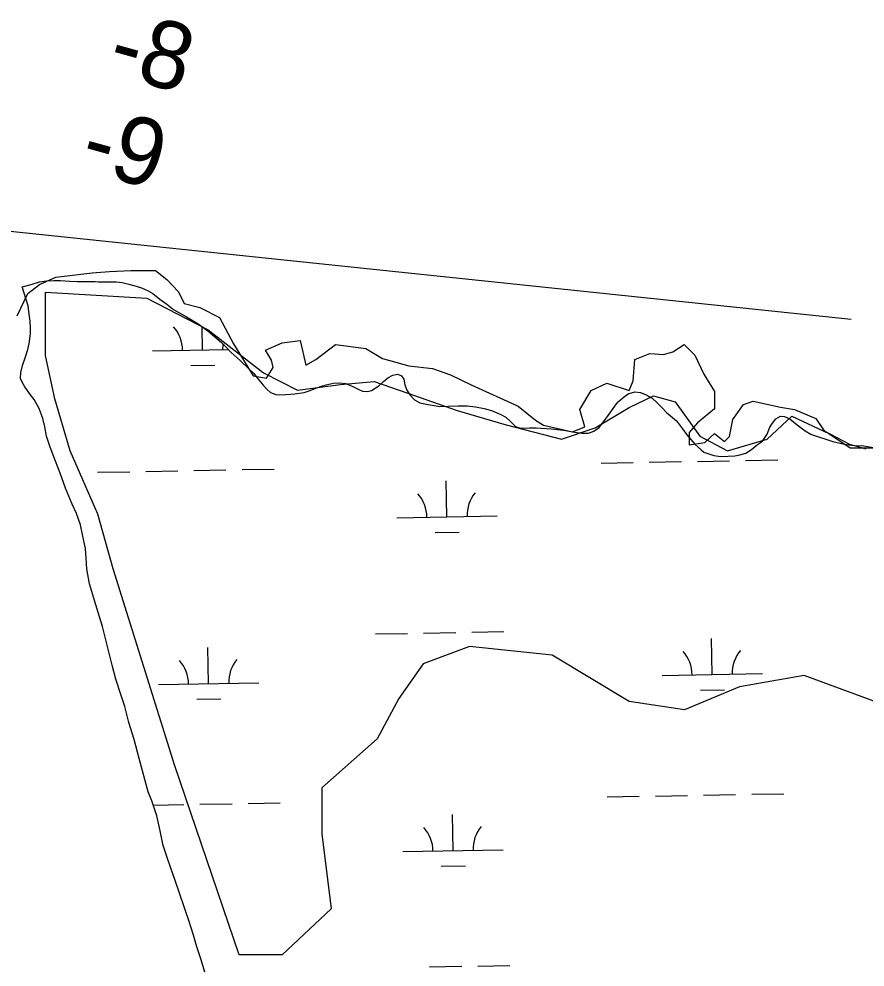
# Model space of a CAD drawing. Extents: x 3925854 to 3964121, y 224593 to 250589.
# Drawn here: x 3953481 to 3954324, y 238360 to 239305 of the extents above; entities that cross this region are included whole.
import ezdxf

# ---------------------------------------------------------------- set-up
doc = ezdxf.new("R2010")
doc.units = 0
for name, color, linetype in [('V-RIVR-EDGE', 7, 'Continuous'), ('V-RIVR-RANG', 7, 'Continuous'), ('V-SITE-VEGE', 7, 'Continuous'), ('V-TOPO-BNDY', 7, 'Continuous'), ('V-TOPO-SHOR', 7, 'Continuous'), ('V-WETL-SWMP', 7, 'Continuous')]:
    doc.layers.add(name, color=color, linetype=linetype)

msp = doc.modelspace()

# ---------------------------------------------------------------- linework, layer by layer
at = {"layer": 'V-RIVR-EDGE'}
msp.add_lwpolyline([(3953479.317, 239009.101), (3953489.971, 239031.229), (3953501.445, 239040.244), (3953517.836, 239047.62), (3953553.896, 239051.718), (3953571.106, 239053.357), (3953592.415, 239054.176), (3953617.001, 239054.176), (3953628.475, 239045.161), (3953639.948, 239032.868), (3953645.685, 239021.394), (3953661.256, 239017.297), (3953680.926, 239007.462), (3953694.858, 238981.237), (3953714.527, 238949.274), (3953727.64, 238946.816), (3953734.196, 238957.47), (3953732.557, 238964.846), (3953726.82, 238974.68), (3953743.211, 238982.056), (3953761.241, 238984.515), (3953766.978, 238959.928), (3953776.812, 238965.665), (3953796.482, 238980.417), (3953826.805, 238976.319), (3953843.196, 238966.485), (3953869.421, 238959.109), (3953893.188, 238956.65), (3953911.218, 238950.094), (3953931.707, 238940.259), (3953978.421, 238918.951), (3953995.631, 238905.019), (3954003.827, 238900.102), (3954032.511, 238893.545), (3954044.804, 238898.462), (3954039.887, 238915.673), (3954051.36, 238934.522), (3954066.932, 238941.898), (3954089.059, 238934.522), (3954093.157, 238944.357), (3954094.796, 238965.665), (3954109.548, 238971.402), (3954123.48, 238970.582), (3954132.495, 238973.041), (3954143.969, 238980.417), (3954154.623, 238969.763), (3954163.638, 238950.913), (3954174.292, 238933.703), (3954174.292, 238916.492), (3954157.082, 238902.56), (3954148.886, 238892.726), (3954148.886, 238880.432), (3954164.458, 238882.891), (3954174.292, 238891.906), (3954184.127, 238883.711), (3954189.044, 238888.628), (3954192.322, 238905.838), (3954202.976, 238920.59), (3954212.811, 238923.868), (3954239.856, 238918.132), (3954253.788, 238915.673), (3954275.096, 238906.658), (3954283.292, 238894.365), (3954308.698, 238881.252), (3954325.089, 238876.335)], dxfattribs=at)
at = {"layer": 'V-SITE-VEGE'}
msp.add_lwpolyline([(3954364.522, 238613.382), (3954263.511, 238650.703), (3954199.23, 238639.219), (3954144.137, 238616.253), (3954089.037, 238624.865), (3954012.516, 238670.798), (3953929.869, 238679.409), (3953883.955, 238662.186), (3953859.467, 238627.736), (3953838.041, 238587.546), (3953782.945, 238538.745), (3953782.945, 238492.814), (3953792.129, 238418.175), (3953743.153, 238372.242), (3953700.3, 238372.242), (3953636.02, 238561.711), (3953574.799, 238756.918), (3953559.496, 238811.462), (3953531.951, 238874.617), (3953516.644, 238926.29), (3953507.461, 238969.351), (3953507.461, 239032.507), (3953608.472, 239026.765), (3953669.691, 238995.186), (3953724.786, 238952.127), (3953758.457, 238934.904), (3953801.31, 238940.644), (3953834.981, 238943.513), (3953868.65, 238932.032), (3953917.626, 238914.806), (3953966.602, 238900.454), (3954021.697, 238886.1), (3954055.368, 238897.583), (3954089.037, 238917.678), (3954113.525, 238929.161), (3954134.95, 238923.418), (3954159.44, 238888.971), (3954186.989, 238874.617), (3954226.78, 238886.1), (3954251.268, 238909.066), (3954287.999, 238891.84), (3954309.425, 238877.488), (3954361.46, 238877.488)], dxfattribs=at)
at = {"layer": 'V-TOPO-BNDY'}
msp.add_line((3951482.245, 239301.979), (3954310.296, 239005.724), dxfattribs=at)
at = {"layer": 'V-TOPO-SHOR'}
msp.add_lwpolyline([(3953666.369, 238354.887), (3953662.513, 238367.206), (3953658.331, 238380.094), (3953655.003, 238391.803), (3953650.333, 238406.399), (3953646.921, 238416.237), (3953640.102, 238436.566), (3953634.214, 238452.952), (3953629.544, 238466.204), (3953624.672, 238481.29), (3953621.67, 238495.966), (3953618.262, 238510.642), (3953613.389, 238525.725), (3953609.816, 238534.792), (3953600.805, 238568.047), (3953595.893, 238586.75), (3953590.536, 238603.662), (3953586.354, 238619.843), (3953582.538, 238631.716), (3953577.666, 238647.043), (3953573.851, 238660.947), (3953564.272, 238699.406), (3953557.696, 238720.953), (3953551.241, 238741.974), (3953548.605, 238756.811), (3953547.96, 238767.666), (3953547.151, 238777.099), (3953544.634, 238789.618), (3953542.363, 238800.798), (3953538.424, 238812.183), (3953533.917, 238821.332), (3953527.539, 238837.269), (3953522.18, 238852.191), (3953517.51, 238864.143), (3953512.151, 238878.049), (3953508.495, 238889.188), (3953506.629, 238898.416), (3953504.925, 238906.752), (3953501.272, 238916.711), (3953496.154, 238925.78), (3953492.619, 238930.253), (3953486.85, 238938.221), (3953484.29, 238942.858), (3953482.666, 238946.477), (3953482.791, 238952.574), (3953484.501, 238959.484), (3953487.106, 238967.327), (3953489.954, 238975.499), (3953491.257, 238981.432), (3953492.359, 238991.027), (3953492.361, 238996.839), (3953492.039, 239003.708), (3953491.026, 239010.743), (3953490.176, 239018.994), (3953484.142, 239037.92)], dxfattribs=at)
at = {"layer": 'V-WETL-SWMP'}
for p, q in [((3953663.996, 238975.155), (3953663.576, 238998.203)), ((3953614.004, 238974.246), (3953689.516, 238975.619)), ((3953652.278, 238959.508), (3953676.274, 238959.944)), ((3954205.153, 238864.904), (3954237.148, 238865.486)), ((3953703.328, 238855.779), (3953735.323, 238856.361)), ((3954061.177, 238862.286), (3954093.172, 238862.868)), ((3954109.169, 238863.159), (3954141.164, 238863.74)), ((3954157.161, 238864.031), (3954189.156, 238864.613)), ((3953559.352, 238853.161), (3953591.347, 238853.743)), ((3953607.344, 238854.034), (3953639.339, 238854.616)), ((3953655.336, 238854.906), (3953687.331, 238855.488)), ((3953907.533, 238808.742), (3953906.879, 238844.736)), ((3953857.541, 238807.833), (3953957.525, 238809.651)), ((3953895.816, 238793.095), (3953919.812, 238793.532)), ((3953836.236, 238691.994), (3953868.231, 238692.576)), ((3953884.228, 238692.867), (3953916.223, 238693.449)), ((3953932.22, 238693.74), (3953964.215, 238694.321)), ((3954171.869, 238651.659), (3954171.214, 238687.654)), ((3953670.044, 238642.535), (3953669.389, 238678.529)), ((3954121.877, 238650.75), (3954221.86, 238652.568)), ((3953620.052, 238641.626), (3953720.035, 238643.444)), ((3954160.151, 238636.013), (3954184.147, 238636.449)), ((3953658.326, 238626.888), (3953682.322, 238627.324)), ((3954067.225, 238529.666), (3954099.22, 238530.248)), ((3954115.217, 238530.539), (3954147.212, 238531.12)), ((3954163.209, 238531.411), (3954195.204, 238531.993)), ((3954211.201, 238532.284), (3954243.196, 238532.866)), ((3953614.773, 238521.439), (3953645.387, 238521.996)), ((3953661.384, 238522.286), (3953693.379, 238522.868)), ((3953709.376, 238523.159), (3953741.371, 238523.741)), ((3953913.581, 238476.122), (3953912.927, 238512.116)), ((3953863.59, 238475.213), (3953963.573, 238477.031)), ((3953901.864, 238460.475), (3953925.86, 238460.911)), ((3953890.276, 238360.247), (3953922.271, 238360.829)), ((3953938.268, 238361.12), (3953970.263, 238361.701))]:
    msp.add_line(p, q, dxfattribs=at)
for points in [[(3953666.369, 238354.887), (3953662.512, 238367.206), (3953658.331, 238380.094), (3953655.002, 238391.803), (3953650.333, 238406.399), (3953646.922, 238416.238), (3953640.101, 238436.566), (3953634.214, 238452.951), (3953629.544, 238466.205), (3953624.672, 238481.289), (3953621.67, 238495.965), (3953618.261, 238510.641), (3953613.389, 238525.725), (3953609.816, 238534.792), (3953600.805, 238568.048), (3953595.894, 238586.749), (3953590.535, 238603.662), (3953586.354, 238619.843), (3953582.538, 238631.715), (3953577.666, 238647.042), (3953573.851, 238660.946), (3953564.273, 238699.406), (3953557.696, 238720.954), (3953551.241, 238741.973), (3953548.605, 238756.812), (3953547.959, 238767.666), (3953547.15, 238777.098), (3953544.635, 238789.619), (3953542.363, 238800.799), (3953538.424, 238812.183), (3953533.916, 238821.331), (3953527.54, 238837.269), (3953522.18, 238852.19), (3953517.51, 238864.144), (3953512.15, 238878.048), (3953508.496, 238889.188), (3953506.63, 238898.417), (3953504.926, 238906.751), (3953501.271, 238916.712), (3953496.153, 238925.779), (3953492.618, 238930.252), (3953486.849, 238938.222), (3953484.29, 238942.858), (3953482.665, 238946.476), (3953482.79, 238952.574), (3953484.5, 238959.484), (3953487.105, 238967.328), (3953489.954, 238975.498), (3953491.257, 238981.433), (3953492.359, 238991.026), (3953492.361, 238996.839), (3953492.039, 239003.709), (3953491.025, 239010.742), (3953490.175, 239018.995), (3953484.143, 239037.92), (3953493.127, 239040.274), (3953501.584, 239042.913), (3953508.332, 239044.048), (3953515.649, 239044.289), (3953522.438, 239044.246), (3953531.827, 239043.47), (3953539.429, 239043.101), (3953545.526, 239043.139), (3953552.152, 239043.095), (3953556.827, 239043.134), (3953559.997, 239043.052), (3953570.485, 239043.047)], [(3953570.485, 239043.047), (3953577.761, 239043.044), (3953583.777, 239042.391), (3953590.565, 239040.6), (3953597.759, 239038.646), (3953603.287, 239036.774), (3953609.749, 239034.088), (3953614.341, 239031.363), (3953621.493, 239025.75), (3953628.483, 239020.748), (3953635.147, 239015.46), (3953648.112, 239007.975), (3953659.653, 239001.182), (3953669.081, 238994.024), (3953676.071, 238988.208), (3953682.857, 238982.555), (3953688.058, 238977.065), (3953692.527, 238972.633), (3953701.426, 238964.58), (3953709.634, 238956.569), (3953714.957, 238951.526), (3953719.508, 238945.915), (3953724.221, 238939.978), (3953728, 238935.952), (3953731.779, 238932.658), (3953736.94, 238930.705), (3953740.964, 238930.215), (3953746.615, 238930.497), (3953751.778, 238931.024), (3953755.721, 238931.388), (3953765.071, 238932.522), (3953771.25, 238934.593), (3953776.78, 238936.867), (3953782.634, 238938.938), (3953787.228, 238940.115), (3953794.139, 238941.819), (3953800.399, 238942.304), (3953806.659, 238941.733), (3953813.853, 238938.64), (3953818.974, 238935.915), (3953823.322, 238933.962), (3953828.363, 238933.675), (3953832.306, 238934.731), (3953836.128, 238937.087), (3953839.666, 238939.24), (3953844.261, 238943.547), (3953848.653, 238947.325), (3953853.491, 238949.966), (3953858.613, 238950.939), (3953862.271, 238949.271), (3953864.424, 238945.815), (3953865.641, 238940.367), (3953867.509, 238935.123), (3953870.678, 238930.203), (3953875.107, 238925.242), (3953880.431, 238922.435), (3953888.682, 238920.521), (3953894.819, 238919.665), (3953900.551, 238918.646), (3953908.64, 238918.887), (3953918.315, 238919.37), (3953927.705, 238919.326), (3953935.834, 238918.347), (3953944.573, 238916.677), (3953951.768, 238914.804), (3953961.237, 238910.694), (3953966.074, 238908.213), (3953970.787, 238903.861), (3953975.866, 238898.9), (3953980.866, 238896.947), (3953989.727, 238897.309), (3953996.597, 238897.509), (3954011.597, 238896.528), (3954017.734, 238895.631), (3954023.669, 238895.141), (3954024.116, 238895.222), (3954034.765, 238892.982), (3954041.879, 238892.003), (3954048.423, 238892.163), (3954053.912, 238894.193), (3954059.117, 238897.809), (3954062.655, 238902.238), (3954067.576, 238908.781), (3954071.603, 238914.267), (3954076.443, 238921.501), (3954078.111, 238923.289), (3954083.234, 238927.717), (3954087.992, 238931.293), (3954094.618, 238933.241), (3954100.553, 238932.548), (3954106.202, 238930.31), (3954112.095, 238926.974), (3954116.768, 238922.744), (3954121.766, 238917.742), (3954126.764, 238912.415), (3954128.308, 238911.154), (3954136.354, 238904.444), (3954142.123, 238896.474), (3954146.551, 238890.538), (3954154.393, 238881.266), (3954160.772, 238875.41)], [(3954160.772, 238875.41), (3954163.536, 238873.254), (3954173.453, 238869.795), (3954180.525, 238868.695), (3954187.761, 238869.058), (3954194.347, 238869.543), (3954199.347, 238870.435), (3954205.283, 238872.262), (3954210.894, 238875.918), (3954215.285, 238879.331), (3954216.993, 238880.753), (3954222.117, 238884.287), (3954226.713, 238891.114), (3954229.439, 238897.943), (3954231.92, 238902.047), (3954235.296, 238906.355), (3954239.769, 238909.117), (3954243.834, 238908.831), (3954249.117, 238906.43), (3954253.099, 238902.933), (3954257.732, 238899.272), (3954264.478, 238894.554), (3954270.249, 238891.178), (3954270.98, 238890.893), (3954291.953, 238883.73), (3954300.569, 238881.694), (3954307.723, 238880.553), (3954316.788, 238879.614), (3954320.934, 238879.694), (3954321.015, 238879.694), (3954332.64, 238877.697)]]:
    msp.add_lwpolyline(points, dxfattribs=at)
for centre, start, end in [((3953608.753, 238974.625), 0.269879, 41.813537), ((3953719.221, 238976.634), 172.755553, 181.813534), ((3953852.291, 238808.212), 0.269879, 41.813537), ((3953962.758, 238810.221), 140.269876, 181.813534), ((3954116.626, 238651.13), 0.269879, 41.813537), ((3954227.094, 238653.139), 140.269876, 181.813534), ((3953614.801, 238642.005), 0.269879, 41.813537), ((3953725.269, 238644.014), 140.269876, 181.813534), ((3953858.339, 238475.592), 0.269879, 41.813537), ((3953968.806, 238477.601), 140.269876, 181.813534)]:
    msp.add_arc(centre, 35.246, start, end, dxfattribs=at)

# ---------------------------------------------------------------- texts
at = {"layer": 'V-RIVR-RANG'}
for s, p in [('-8', (3953567.006, 239251.592)), ('-9', (3953539.569, 239155.68))]:
    msp.add_text(s, height=67, rotation=344.469611, dxfattribs=at).set_placement(p)

doc.saveas('drawing.dxf')
